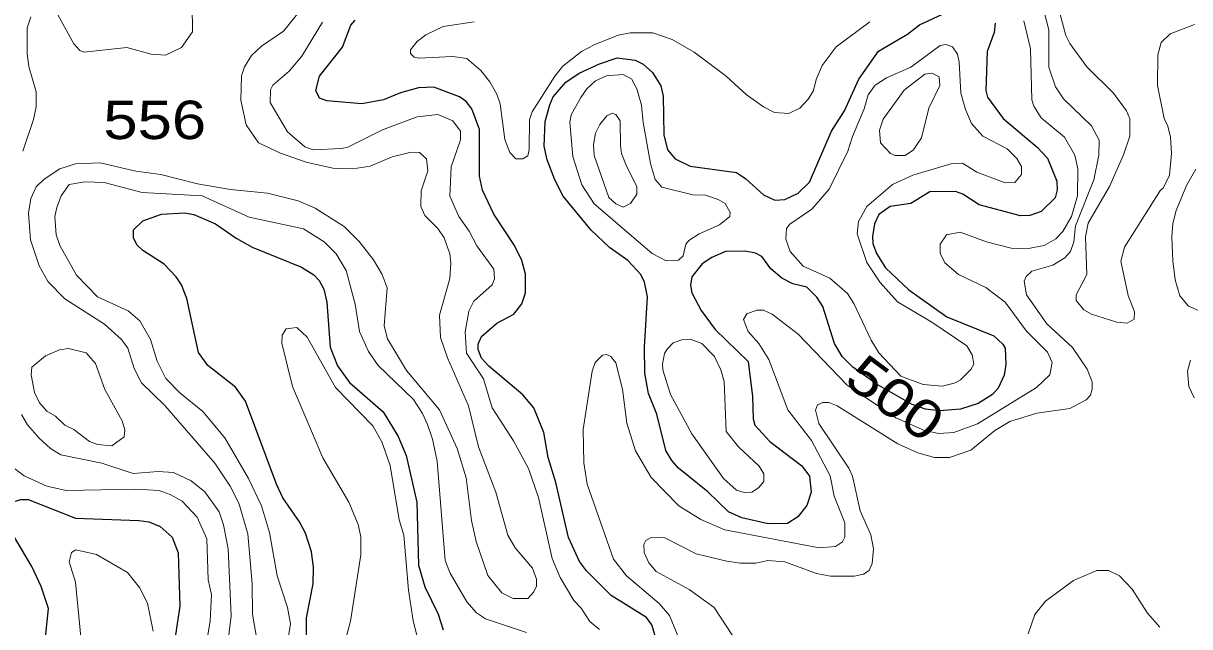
# Model space of a CAD drawing. Extents: x 577 to 602.9, y 7483.8 to 7511.6.
# Drawn here: x 578.319 to 580.747, y 7502.001 to 7503.258 of the extents above; entities that cross this region are included whole.
import ezdxf
from ezdxf.enums import TextEntityAlignment as Align

# ---------------------------------------------------------------- set-up
doc = ezdxf.new("R2010")
doc.units = 0
doc.header["$LTSCALE"] = 0.032
doc.layers.add('1', color=7, linetype='Continuous', lineweight=25)
doc.layers.add('2', color=7, linetype='Continuous', lineweight=13)
doc.layers.add('61', color=7, linetype='Continuous')

msp = doc.modelspace()

# ---------------------------------------------------------------- linework, layer by layer
at = {"layer": '1'}
for points in [[(579.4429, 7502.8974), (579.4255, 7502.9316), (579.4096, 7502.9737), (579.4033, 7503.0016), (579.4057, 7503.0532), (579.4152, 7503.0882), (579.4224, 7503.1049), (579.4486, 7503.1352), (579.4764, 7503.1542), (579.5186, 7503.1733), (579.5552, 7503.186), (579.5925, 7503.1813), (579.6092, 7503.1725), (579.6291, 7503.155), (579.6466, 7503.1272), (579.6514, 7503.1057), (579.6522, 7503.0254), (579.6601, 7502.9944), (579.676, 7502.9753), (579.707, 7502.9602), (579.804, 7502.9467), (579.8231, 7502.934), (579.8597, 7502.9006), (579.8836, 7502.8894), (579.9042, 7502.891), (579.9321, 7502.9038), (579.9559, 7502.9268), (580.0013, 7503.0334), (580.0283, 7503.0755), (580.0585, 7503.1415), (580.0991, 7503.1996), (580.1595, 7503.2353), (580.1849, 7503.2544), (580.2414, 7503.2807)], [(579.2729, 7502.5602), (579.2657, 7502.5785), (579.2657, 7502.5897), (579.2729, 7502.6056), (579.3047, 7502.6334), (579.3405, 7502.6517), (579.3572, 7502.6732), (579.3643, 7502.6962), (579.3643, 7502.7352), (579.3572, 7502.7638), (579.342, 7502.7948), (579.2983, 7502.86), (579.2753, 7502.9101), (579.2689, 7502.9395), (579.2689, 7503.0366), (579.253, 7503.0795), (579.2411, 7503.0946), (579.2275, 7503.1049), (579.1735, 7503.1248), (579.1417, 7503.1232), (579.1043, 7503.1129), (579.0693, 7503.0986), (579.024, 7503.0898), (578.9508, 7503.0962), (578.9357, 7503.1018), (578.9278, 7503.1177), (578.9357, 7503.1479), (578.9834, 7503.2083), (579.0009, 7503.2536), (579.0097, 7503.264)], [(580.3424, 7503.2584), (580.34, 7503.2385), (580.3257, 7503.1988), (580.3225, 7503.1177), (580.3265, 7503.1041), (580.3591, 7503.0596), (580.4299, 7503), (580.4513, 7502.9769), (580.4704, 7502.9292), (580.4712, 7502.9109), (580.4672, 7502.8942), (580.4378, 7502.8656), (580.4147, 7502.8576), (580.3949, 7502.8568), (580.309, 7502.8799), (580.2748, 7502.9022), (580.2597, 7502.9077), (580.2064, 7502.9069), (580.1666, 7502.8823), (580.1237, 7502.8759), (580.0999, 7502.8592), (580.0911, 7502.8401), (580.0871, 7502.8139), (580.0879, 7502.7988), (580.0951, 7502.7781), (580.1142, 7502.7487), (580.1627, 7502.7026), (580.2414, 7502.6461), (580.3392, 7502.6064), (580.3583, 7502.5897), (580.3631, 7502.5809), (580.3646, 7502.5467), (580.3607, 7502.5245), (580.3487, 7502.4974), (580.3368, 7502.4847), (580.3066, 7502.4656), (580.27, 7502.4537), (580.2255, 7502.4505), (580.1969, 7502.4537), (580.1692, 7502.4636), (580.0967, 7502.5056), (580.0462, 7502.5415), (580.0235, 7502.5634), (580.0076, 7502.5905), (579.9838, 7502.6676), (579.971, 7502.6875), (579.9504, 7502.7081), (579.9209, 7502.7153), (579.8979, 7502.7272), (579.8756, 7502.7463), (579.8565, 7502.7718), (579.843, 7502.7789), (579.8215, 7502.7829), (579.781, 7502.7821), (579.7524, 7502.7702), (579.7325, 7502.7566), (579.711, 7502.7296), (579.7078, 7502.7121), (579.711, 7502.6962), (579.7301, 7502.6596), (579.7595, 7502.6199), (579.8279, 7502.5531), (579.8374, 7502.4807), (579.8382, 7502.4338)], [(579.8382, 7502.4338), (579.8422, 7502.4203), (579.8732, 7502.3869), (579.94, 7502.336), (579.9559, 7502.3145), (579.9591, 7502.2811), (579.9504, 7502.2533), (579.9313, 7502.2294), (579.9098, 7502.2159), (579.87, 7502.2151), (579.8152, 7502.2279), (579.7873, 7502.2398), (579.7444, 7502.2819), (579.6832, 7502.3312), (579.6689, 7502.3471), (579.6569, 7502.3678), (579.6379, 7502.4433), (579.6204, 7502.4863), (579.6132, 7502.5292), (579.6124, 7502.5833), (579.6188, 7502.6883), (579.6124, 7502.7185), (579.6045, 7502.7344), (579.5774, 7502.7638), (579.5393, 7502.7908), (579.5011, 7502.8266), (579.4429, 7502.8974)], [(578.9079, 7501.9185), (578.9087, 7502.0195), (578.9222, 7502.0903), (578.923, 7502.1245), (578.919, 7502.1571), (578.9063, 7502.196), (578.8944, 7502.2191), (578.8594, 7502.2692), (578.8459, 7502.2978), (578.7815, 7502.4704), (578.7608, 7502.4998), (578.7035, 7502.5451), (578.6836, 7502.5722), (578.6598, 7502.6843), (578.6487, 7502.7129), (578.6375, 7502.7296), (578.6121, 7502.7559), (578.5683, 7502.7845), (578.5556, 7502.7964), (578.5485, 7502.8107), (578.5485, 7502.8274), (578.5683, 7502.8465), (578.6065, 7502.86), (578.655, 7502.8632), (578.6741, 7502.8592), (578.7194, 7502.8401), (578.7624, 7502.8099), (578.7958, 7502.7916), (578.8983, 7502.7495), (578.9238, 7502.7336), (578.9349, 7502.7217), (578.9445, 7502.7042), (578.9508, 7502.6771), (578.958, 7502.5833), (578.9731, 7502.5443), (578.9985, 7502.5093), (579.0685, 7502.4481), (579.0995, 7502.3972), (579.1162, 7502.3575), (579.1385, 7502.2605), (579.1417, 7502.1293), (579.1552, 7502.0839), (579.183, 7502.0267), (579.1934, 7501.9941)], [(579.6347, 7501.9821), (579.6275, 7502.0044), (579.6164, 7502.0203), (579.5432, 7502.0656), (579.4915, 7502.1173), (579.4772, 7502.1364), (579.4542, 7502.1865), (579.4279, 7502.301), (579.412, 7502.3535), (579.4025, 7502.4052), (579.3818, 7502.4569), (579.3587, 7502.4839), (579.288, 7502.5435), (579.2729, 7502.5602)], [(578.364, 7501.9647), (578.3719, 7502.0386), (578.356, 7502.0847), (578.3369, 7502.1261), (578.2948, 7502.1976), (578.2876, 7502.2406), (578.3004, 7502.2613), (578.3139, 7502.266), (578.329, 7502.266), (578.4276, 7502.2271), (578.5596, 7502.2223), (578.5803, 7502.2191), (578.6041, 7502.2096), (578.6288, 7502.1873), (578.6415, 7502.1547), (578.6447, 7502.0434), (578.6359, 7501.9837)]]:
    msp.add_lwpolyline(points, dxfattribs=at)
at = {"layer": '2'}
for points in [[(578.9278, 7503.3252), (578.861, 7503.2417), (578.8148, 7503.2099), (578.7942, 7503.1908), (578.7799, 7503.167), (578.7735, 7503.1487), (578.7719, 7503.0978), (578.783, 7503.0461), (578.8085, 7503.0087), (578.8546, 7502.9872), (578.9079, 7502.9682), (578.9635, 7502.9562), (579.0049, 7502.9546), (579.0415, 7502.9602), (579.0868, 7502.9793), (579.1266, 7502.9896), (579.1441, 7502.9888), (579.1584, 7502.9753), (579.1615, 7502.9507), (579.1472, 7502.9085), (579.1464, 7502.8759), (579.1552, 7502.8576), (579.1822, 7502.8306), (579.1949, 7502.8107), (579.2069, 7502.7773), (579.2093, 7502.7582), (579.2069, 7502.7264), (579.1854, 7502.6501), (579.1878, 7502.6032), (579.2021, 7502.561), (579.2458, 7502.4608), (579.2665, 7502.3758), (579.3031, 7502.2811), (579.3277, 7502.1913), (579.3428, 7502.165), (579.3794, 7502.1229), (579.3874, 7502.0998), (579.3874, 7502.0855), (579.3818, 7502.0736), (579.3691, 7502.0593), (579.3389, 7502.0593), (579.315, 7502.0712), (579.2864, 7502.1078), (579.2617, 7502.1786)], [(578.3902, 7503.2767), (578.4244, 7503.2147), (578.4371, 7503.2012), (578.4451, 7503.198), (578.5349, 7503.2075), (578.585, 7503.1932), (578.6153, 7503.1916), (578.6487, 7503.2075), (578.6717, 7503.2401), (578.6709, 7503.2958)], [(578.3179, 7502.9912), (578.3401, 7503.0572), (578.3457, 7503.0835), (578.3457, 7503.1153), (578.3306, 7503.1678), (578.3274, 7503.194), (578.3274, 7503.2481), (578.3346, 7503.2711)], [(579.8088, 7501.9623), (579.7571, 7502.041), (579.7054, 7502.0784), (579.6363, 7502.1157), (579.6212, 7502.134), (579.6116, 7502.1555), (579.6108, 7502.1722), (579.6148, 7502.1801), (579.6259, 7502.1865), (579.6546, 7502.1857), (579.7198, 7502.1523), (579.7834, 7502.1372), (579.812, 7502.1332), (579.8438, 7502.1332), (579.8693, 7502.1388), (579.9042, 7502.1356), (579.9702, 7502.1118), (579.9997, 7502.1062), (580.049, 7502.1062), (580.068, 7502.1102), (580.08, 7502.1181), (580.0863, 7502.1324), (580.0887, 7502.1627), (580.0832, 7502.1921), (580.0609, 7502.2422), (580.045, 7502.3145), (580.0378, 7502.3312), (579.975, 7502.4243), (579.9679, 7502.4521), (579.9726, 7502.4632), (579.9838, 7502.468), (579.9957, 7502.468), (580.0132, 7502.4608), (580.1396, 7502.3821), (580.181, 7502.363), (580.2159, 7502.3535), (580.247, 7502.3535), (580.2915, 7502.3686), (580.3416, 7502.4092), (580.3726, 7502.4282), (580.4291, 7502.4457), (580.4974, 7502.4553), (580.5316, 7502.4736), (580.5404, 7502.4831), (580.5444, 7502.4958), (580.5444, 7502.5109), (580.534, 7502.5372), (580.503, 7502.5825), (580.4497, 7502.6318), (580.4076, 7502.6922), (580.4028, 7502.7209), (580.4068, 7502.7304), (580.4187, 7502.7415), (580.4625, 7502.7543), (580.4871, 7502.7694), (580.499, 7502.7821), (580.5062, 7502.8028), (580.5094, 7502.8362), (580.5475, 7502.9316), (580.5579, 7502.9833), (580.5587, 7503.0143), (580.5428, 7503.0445), (580.4847, 7503.1002), (580.468, 7503.1256), (580.4537, 7503.1662), (580.4537, 7503.2441), (580.4442, 7503.2815)], [(580.4776, 7503.2759), (580.4895, 7503.2322), (580.4974, 7503.2155), (580.5332, 7503.167), (580.5889, 7503.1121), (580.6159, 7503.0755), (580.6223, 7503.0588), (580.6223, 7503.023), (580.6096, 7502.9841), (580.5801, 7502.9181), (580.5356, 7502.8417), (580.53, 7502.8131), (580.5332, 7502.7344), (580.511, 7502.6922), (580.511, 7502.6803), (580.5269, 7502.6612), (580.5428, 7502.6517), (580.5952, 7502.635), (580.6167, 7502.6334), (580.6318, 7502.6413), (580.6326, 7502.6565), (580.6191, 7502.6906), (580.604, 7502.7622), (580.6112, 7502.7916), (580.6867, 7502.9101), (580.6923, 7502.9141), (580.705, 7502.9411), (580.709, 7502.9865), (580.7074, 7503.0206), (580.7018, 7503.0437), (580.6938, 7503.0596), (580.6803, 7503.128), (580.6811, 7503.1924), (580.6875, 7503.2179), (580.7066, 7503.2361), (580.7575, 7503.2552)], [(578.9421, 7503.26), (578.8991, 7503.1892), (578.8729, 7503.1582), (578.8387, 7503.1288), (578.8339, 7503.1192), (578.8331, 7503.093), (578.8689, 7503.0318), (578.9055, 7503.0008), (578.9222, 7502.9944), (578.9818, 7502.9968), (578.9946, 7503), (579.0669, 7503.0358), (579.1393, 7503.0628), (579.1822, 7503.0676), (579.2132, 7503.0548), (579.2291, 7503.0334), (579.2291, 7503.0151), (579.2101, 7502.9586), (579.2069, 7502.8974), (579.226, 7502.8552), (579.2474, 7502.825), (579.2633, 7502.794), (579.2983, 7502.7455), (579.2999, 7502.7256)], [(579.2578, 7503.2608), (579.1934, 7503.2512), (579.1568, 7503.2338), (579.1393, 7503.2202), (579.125, 7503.2027), (579.125, 7503.1948), (579.1329, 7503.1876), (579.1417, 7503.1852), (579.2132, 7503.1884), (579.2427, 7503.1845), (579.2713, 7503.1598), (579.2904, 7503.1359), (579.3047, 7503.1105), (579.3118, 7503.0898), (579.3214, 7503.0159), (579.3317, 7502.9888), (579.3444, 7502.9753), (579.3587, 7502.9753), (579.3691, 7502.9817), (579.3723, 7502.9952), (579.3731, 7503.0564), (579.3786, 7503.0731)], [(579.3786, 7503.0731), (579.4255, 7503.1479), (579.4422, 7503.1685), (579.4812, 7503.1988), (579.5074, 7503.2131), (579.5575, 7503.233), (579.5822, 7503.2377), (579.6299, 7503.2377), (579.6697, 7503.2242), (579.7158, 7503.198), (579.7826, 7503.1479), (579.8239, 7503.1097), (579.8597, 7503.0835), (579.8828, 7503.0723), (579.913, 7503.0699), (579.9353, 7503.0811), (579.9535, 7503.1002), (579.9639, 7503.1177), (579.9694, 7503.1407), (579.9822, 7503.1701), (580.0116, 7503.2091), (580.0816, 7503.2608)], [(580.402, 7503.2632), (580.4155, 7503.2043), (580.4187, 7503.0986), (580.4227, 7503.0851), (580.4378, 7503.0612), (580.4863, 7503.0206), (580.5078, 7502.9833), (580.5141, 7502.9546), (580.5133, 7502.8985), (580.5012, 7502.855), (580.4831, 7502.8242), (580.4688, 7502.8091), (580.4442, 7502.7948), (580.4076, 7502.7877), (580.3758, 7502.7893), (580.3241, 7502.8028), (580.2692, 7502.8226), (580.2406, 7502.8171), (580.2279, 7502.798), (580.2279, 7502.7789), (580.2374, 7502.759), (580.266, 7502.7344), (580.3225, 7502.7073), (580.3631, 7502.6771), (580.4076, 7502.6167), (580.4513, 7502.573), (580.4609, 7502.5515), (580.4561, 7502.5253), (580.4283, 7502.499), (580.3058, 7502.4235), (580.2565, 7502.4052), (580.2247, 7502.4036), (580.1953, 7502.4092), (580.1358, 7502.4357), (580.0333, 7502.5045), (579.9321, 7502.6103), (579.878, 7502.6517), (579.8597, 7502.6604), (579.8462, 7502.6604), (579.8255, 7502.6525), (579.8184, 7502.6406), (579.8279, 7502.6159), (579.8502, 7502.5905), (579.8708, 7502.5571), (579.9106, 7502.4529), (579.9599, 7502.3885), (579.9989, 7502.3153), (580.0068, 7502.2724), (580.0291, 7502.2175), (580.0291, 7502.1873), (580.0243, 7502.1778), (580.01, 7502.1682), (579.9758, 7502.165), (579.7794, 7502.2024), (579.7293, 7502.2239), (579.684, 7502.2525), (579.6259, 7502.3113), (579.5933, 7502.367), (579.5758, 7502.4251), (579.5663, 7502.4958), (579.5528, 7502.5507), (579.5424, 7502.5634), (579.5337, 7502.5682), (579.5249, 7502.5666), (579.5098, 7502.5515), (579.5035, 7502.5332), (579.4844, 7502.4115), (579.486, 7502.3424), (579.4931, 7502.2978), (579.548, 7502.1412), (579.575, 7502.107), (579.6426, 7502.0489)], [(579.0478, 7502.7654), (579.0184, 7502.8036), (578.9874, 7502.8346), (578.927, 7502.8727), (578.8912, 7502.8879), (578.8276, 7502.9038), (578.7504, 7502.9117), (578.6821, 7502.9236), (578.6057, 7502.9427), (578.5532, 7502.9499), (578.4793, 7502.9674), (578.4276, 7502.965), (578.395, 7502.9546), (578.3624, 7502.9332), (578.3457, 7502.9173), (578.3346, 7502.8926), (578.3298, 7502.8624), (578.3338, 7502.8067), (578.3521, 7502.7527), (578.3711, 7502.7193), (578.4053, 7502.6835), (578.488, 7502.631), (578.5238, 7502.5992), (578.5365, 7502.5809), (578.5501, 7502.5388), (578.5652, 7502.5086), (578.6137, 7502.4616), (578.7178, 7502.3416), (578.7496, 7502.2939), (578.7679, 7502.2581), (578.7862, 7502.1945), (578.7958, 7502.0903), (578.7966, 7502.0267), (578.8061, 7501.971)], [(580.7598, 7502.9539), (580.7408, 7502.9197), (580.7193, 7502.868), (580.7121, 7502.8409), (580.7098, 7502.8131), (580.7121, 7502.763), (580.7169, 7502.7233), (580.7265, 7502.6899), (580.7447, 7502.6684), (580.7654, 7502.6596)], [(579.3667, 7501.9885), (579.2816, 7502.0171), (579.2625, 7502.0299), (579.2427, 7502.0529), (579.2077, 7502.1126), (579.1973, 7502.1388), (579.1806, 7502.3455), (579.1711, 7502.3917), (579.1607, 7502.4219), (579.1504, 7502.4449), (579.1313, 7502.4744), (579.0582, 7502.5451), (579.0375, 7502.5738), (579.0192, 7502.6159), (579.0097, 7502.6724), (578.9914, 7502.7431), (578.9707, 7502.7773), (578.9453, 7502.8028), (578.9023, 7502.8298), (578.7894, 7502.8537), (578.6916, 7502.8982), (578.5668, 7502.9053), (578.4872, 7502.926), (578.4475, 7502.9276), (578.4149, 7502.922), (578.3982, 7502.8982), (578.3886, 7502.8743), (578.3847, 7502.8552), (578.3878, 7502.8171), (578.395, 7502.7948), (578.43, 7502.7328), (578.4737, 7502.6883), (578.5373, 7502.6588), (578.562, 7502.6382), (578.5842, 7502.5992), (578.5978, 7502.5539), (578.6161, 7502.5181), (578.6447, 7502.4879), (578.6932, 7502.4489), (578.7385, 7502.394), (578.7878, 7502.3098), (578.8148, 7502.2525), (578.8315, 7502.1968), (578.8475, 7502.107), (578.8689, 7502.041), (578.8753, 7502.0068), (578.857, 7501.8955)], [(579.2617, 7502.1786), (579.2522, 7502.2223), (579.2411, 7502.3106), (579.222, 7502.3718), (579.1854, 7502.4529), (579.117, 7502.5348), (579.0773, 7502.6008), (579.0701, 7502.6278), (579.0765, 7502.7066), (579.0661, 7502.7344), (579.0478, 7502.7654)], [(579.2999, 7502.7256), (579.2951, 7502.7129), (579.257, 7502.6787), (579.2466, 7502.658), (579.2387, 7502.6151), (579.2419, 7502.5706), (579.2768, 7502.5173), (579.2951, 7502.4569), (579.3397, 7502.3877), (579.3707, 7502.3304), (579.3914, 7502.27), (579.42, 7502.1428), (579.4367, 7502.103), (579.4653, 7502.0553), (579.4804, 7502.0394), (579.4987, 7502.0116), (579.5186, 7501.9949)], [(579.1385, 7501.9829), (579.1305, 7502.0132), (579.121, 7502.0768), (579.1114, 7502.1913), (579.1019, 7502.2231), (579.0828, 7502.3368), (579.0653, 7502.3861), (579.047, 7502.4195), (578.9691, 7502.499), (578.9103, 7502.604), (578.8888, 7502.6239), (578.8665, 7502.6215), (578.8578, 7502.608), (578.857, 7502.5913), (578.8793, 7502.5014), (578.9429, 7502.3527), (578.9969, 7502.2605), (579.016, 7502.2135), (579.0216, 7502.1881), (579.0216, 7502.1507), (579.0001, 7502.0124), (578.9771, 7501.9265)], [(580.7487, 7502.5563), (580.7424, 7502.5332), (580.7455, 7502.5014), (580.7567, 7502.4775)], [(578.7393, 7501.9217), (578.752, 7502.0235), (578.7457, 7502.1627), (578.7361, 7502.2127), (578.7266, 7502.2398), (578.6972, 7502.2819), (578.6685, 7502.305), (578.632, 7502.3217), (578.6002, 7502.3241), (578.5477, 7502.3201), (578.4825, 7502.3416), (578.3974, 7502.3591), (578.3759, 7502.3718), (578.3521, 7502.3933), (578.3282, 7502.4211), (578.3155, 7502.4426)], [(578.7107, 7502.068), (578.7043, 7502.0982), (578.7011, 7502.1841), (578.6813, 7502.2287), (578.6495, 7502.262), (578.6248, 7502.2764), (578.6017, 7502.2843), (578.5532, 7502.2875), (578.4085, 7502.2843), (578.368, 7502.2939), (578.321, 7502.3153), (578.29, 7502.3384)], [(578.5898, 7501.9917), (578.5779, 7502.0497), (578.5612, 7502.0823), (578.5357, 7502.1134), (578.4713, 7502.1515), (578.4284, 7502.1611), (578.4196, 7502.1555), (578.4149, 7502.1356), (578.4276, 7502.0935), (578.4395, 7501.9718)], [(580.6851, 7501.9996), (580.6597, 7502.0291), (580.6271, 7502.0792), (580.6008, 7502.107), (580.5785, 7502.1181), (580.5539, 7502.1181), (580.5054, 7502.0974), (580.4473, 7502.0537), (580.4251, 7502.0259), (580.4108, 7501.9861)], [(578.6892, 7501.9026), (578.7083, 7502.0124), (578.7107, 7502.068)], [(579.6426, 7502.0489), (579.6641, 7502.0243), (579.684, 7501.9766)]]:
    msp.add_lwpolyline(points, dxfattribs=at)
for points in [[(580.0752, 7502.7598), (580.103, 7502.7177), (580.1388, 7502.6779), (580.2104, 7502.635), (580.2835, 7502.5857), (580.2947, 7502.5674), (580.2979, 7502.5475), (580.2915, 7502.5364), (580.27, 7502.5149), (580.2589, 7502.5086), (580.2326, 7502.5022), (580.1921, 7502.5054), (580.146, 7502.5229), (580.0999, 7502.5714), (580.0839, 7502.5976), (580.0482, 7502.6739), (580.0346, 7502.6946), (579.9981, 7502.7272), (579.9424, 7502.7519), (579.9154, 7502.7821), (579.9066, 7502.8083), (579.9082, 7502.8306), (579.9146, 7502.8393), (579.9607, 7502.8704), (579.9965, 7502.9125), (580.0354, 7502.9912), (580.045, 7503.0222), (580.0696, 7503.0795), (580.0776, 7503.1089), (580.0927, 7503.1288), (580.1158, 7503.1439), (580.1666, 7503.1662), (580.2279, 7503.2115), (580.2398, 7503.2139), (580.2533, 7503.2091), (580.2637, 7503.1932), (580.2676, 7503.1765), (580.2708, 7503.1121), (580.2804, 7503.0779), (580.2931, 7503.0493), (580.3169, 7503.023), (580.367, 7502.996), (580.3877, 7502.9761), (580.3972, 7502.9594), (580.3972, 7502.9427), (580.3829, 7502.926), (580.3631, 7502.9252), (580.3042, 7502.9475), (580.274, 7502.9666), (580.2525, 7502.9658), (580.1706, 7502.9411), (580.1285, 7502.922), (580.0752, 7502.8759), (580.0577, 7502.8449), (580.0553, 7502.8195)], [(579.6251, 7502.9658), (579.6347, 7502.9324), (579.6482, 7502.9165), (579.7126, 7502.9006), (579.7396, 7502.8998), (579.7659, 7502.891), (579.7802, 7502.8823), (579.7905, 7502.864), (579.7897, 7502.8552), (579.7683, 7502.8378), (579.7261, 7502.8195), (579.7047, 7502.8052), (579.6983, 7502.798), (579.6927, 7502.7733), (579.6832, 7502.7646), (579.6577, 7502.763), (579.6283, 7502.7781), (579.5074, 7502.8815), (579.482, 7502.9212), (579.4629, 7502.9801), (579.4566, 7503.0517), (579.4597, 7503.0668), (579.4796, 7503.1033), (579.4923, 7503.1216), (579.5106, 7503.1383), (579.5329, 7503.1487), (579.5671, 7503.1511), (579.5854, 7503.1423), (579.5965, 7503.1216), (579.606, 7503.0874), (579.6092, 7503.0509)], [(580.1014, 7503.035), (580.1038, 7503.0087), (580.1245, 7502.9865), (580.134, 7502.9825), (580.1547, 7502.9825), (580.1722, 7502.9944), (580.1889, 7503.0191), (580.204, 7503.0811), (580.2271, 7503.128), (580.2255, 7503.1463), (580.2104, 7503.1542), (580.1961, 7503.1519), (580.1531, 7503.1185), (580.1094, 7503.058)], [(579.5742, 7502.9626), (579.5965, 7502.9173), (579.5965, 7502.9022), (579.583, 7502.8823), (579.5679, 7502.8751), (579.5528, 7502.8815), (579.5377, 7502.895), (579.5074, 7502.9825), (579.5059, 7503.0055), (579.5106, 7503.0286), (579.5194, 7503.0469), (579.5337, 7503.0652), (579.5448, 7503.0707), (579.5528, 7503.0676), (579.5615, 7503.0548), (579.5623, 7503.0032), (579.5647, 7502.9865)], [(579.6498, 7502.5475), (579.6538, 7502.5698), (579.6593, 7502.5793), (579.672, 7502.592), (579.6903, 7502.5984), (579.707, 7502.6), (579.7317, 7502.5905), (579.7579, 7502.5634), (579.7714, 7502.5356), (579.7778, 7502.5117), (579.7826, 7502.4076), (579.808, 7502.3758), (579.851, 7502.3352), (579.8605, 7502.3193), (579.8605, 7502.3034), (579.8494, 7502.2899), (579.8359, 7502.2811), (579.82, 7502.2803), (579.804, 7502.2851), (579.777, 7502.3098), (579.711, 7502.4028), (579.6665, 7502.4847), (579.6506, 7502.5356)], [(578.368, 7502.4497), (578.3862, 7502.4394), (578.4053, 7502.4203), (578.4244, 7502.4115), (578.457, 7502.3869), (578.4737, 7502.3805), (578.5031, 7502.3773), (578.5294, 7502.3964), (578.5302, 7502.4107), (578.5246, 7502.4298), (578.4888, 7502.495), (578.4697, 7502.5491), (578.4499, 7502.5714), (578.4133, 7502.5801), (578.3942, 7502.5777), (578.3656, 7502.565), (578.3369, 7502.5412), (578.3354, 7502.5253), (578.3425, 7502.4887), (578.3529, 7502.4672)]]:
    msp.add_lwpolyline(points, close=True, dxfattribs=at)

# ---------------------------------------------------------------- texts
at = {"layer": '61', "width": 1.2}
msp.add_text('556', height=0.08, dxfattribs=at).set_placement((578.5928, 7503.0166), align=Align.CENTER)
msp.add_text('500', height=0.08, rotation=323.412, dxfattribs=at).set_placement((580.1106, 7502.4449), align=Align.CENTER)

doc.saveas('drawing.dxf')
